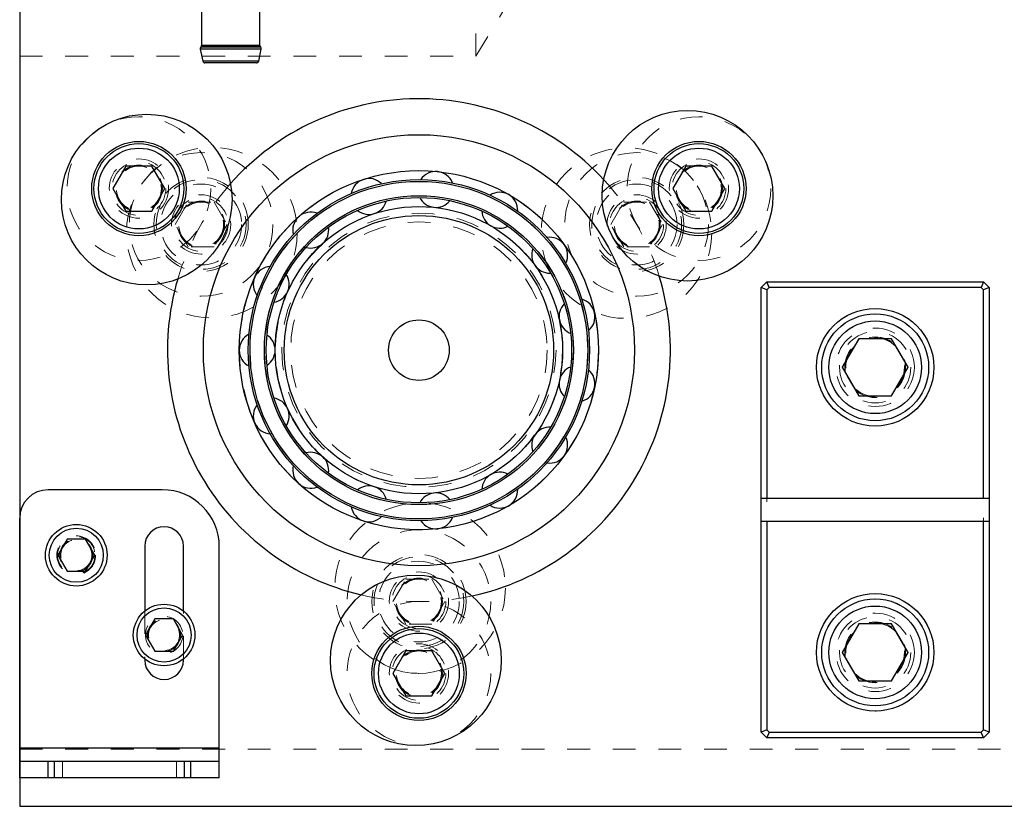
# Model space of a CAD drawing. Header units: inches. Extents: x 1880 to 2363, y -453 to -54.
# Tile 716 of 1056: x 1976.97 to 1981.28, y -74.37 to -70.92. Entities that reach past the tile are written whole.
import ezdxf

# ---------------------------------------------------------------- set-up
doc = ezdxf.new("R2010")
doc.units = ezdxf.units.IN
doc.header["$LTSCALE"] = 0.5
doc.header["$MEASUREMENT"] = 0
doc.linetypes.add('HIDDEN', pattern=[0.225, 0.15, -0.075])
for name, color, linetype in [('DSS-M-S', 53, 'Continuous'), ('DST-M-S', 53, 'Continuous'), ('SVD-M-S', 8, 'Continuous'), ('SVF-M-S', 8, 'Continuous')]:
    doc.layers.add(name, color=color, linetype=linetype)

msp = doc.modelspace()

# ---------------------------------------------------------------- linework, layer by layer
at = {"layer": 'DSS-M-S', "linetype": 'Continuous', "lineweight": 25}
for p, q in [((1976.96606, -60.36607), (1976.96606, -73.10307)), ((1980.21606, -72.09107), (1980.24106, -72.06607)), ((1980.25141, -72.09107), (1980.24106, -72.06607)), ((1980.24106, -72.06607), (1981.19106, -72.06607)), ((1981.19106, -72.06607), (1981.1807, -72.09107)), ((1981.19106, -72.06607), (1981.21606, -72.09107)), ((1980.24106, -72.10142), (1980.21606, -72.09107)), ((1980.21606, -74.04107), (1980.21606, -72.09107)), ((1980.25141, -72.09107), (1980.24106, -72.10142)), ((1980.24106, -72.10142), (1980.24106, -73.01607)), ((1981.1807, -72.09107), (1980.25141, -72.09107)), ((1981.19106, -72.10142), (1981.1807, -72.09107)), ((1981.21606, -72.09107), (1981.19106, -72.10142)), ((1981.19106, -73.01607), (1981.19106, -72.10142)), ((1981.21606, -72.09107), (1981.21606, -74.04107)), ((1981.21606, -73.01607), (1980.21606, -73.01607)), ((1980.21606, -73.11607), (1981.21606, -73.11607)), ((1980.24106, -73.11607), (1980.24106, -74.03071)), ((1981.19106, -74.03071), (1981.19106, -73.11607)), ((1980.24106, -74.03071), (1980.21606, -74.04107)), ((1980.24106, -74.06607), (1980.21606, -74.04107)), ((1980.24106, -74.03071), (1980.25141, -74.04107)), ((1980.25141, -74.04107), (1980.24106, -74.06607)), ((1980.25141, -74.04107), (1981.1807, -74.04107)), ((1981.1807, -74.04107), (1981.19106, -74.03071)), ((1981.19106, -74.06607), (1981.1807, -74.04107)), ((1981.21606, -74.04107), (1981.19106, -74.03071)), ((1981.21606, -74.04107), (1981.19106, -74.06607)), ((1981.19106, -74.06607), (1980.24106, -74.06607)), ((1976.96606, -74.24107), (1976.96606, -74.36607)), ((1976.96606, -74.36607), (1989.46606, -74.36607))]:
    msp.add_line(p, q, dxfattribs=at)
at = {"layer": 'DSS-M-S', "linetype": 'HIDDEN', "lineweight": 18}
for p, q in [((1978.96606, -71.07702), (1978.96606, -70.65512)), ((1978.96606, -71.07702), (1979.09281, -70.86607)), ((1976.96606, -71.07702), (1978.96606, -71.07702)), ((1978.06416, -72.73292), (1978.06866, -72.73304)), ((1989.46606, -74.11607), (1976.96606, -74.11607))]:
    msp.add_line(p, q, dxfattribs=at)
at = {"layer": 'DSS-M-S', "linetype": 'Continuous', "lineweight": 25}
for radius in [0.94488, 0.7874, 0.74803, 0.74016, 0.67717, 0.66929]:
    msp.add_circle((1978.71606, -72.36607), radius, dxfattribs=at)
at = {"layer": 'DSS-M-S', "linetype": 'HIDDEN', "lineweight": 18}
for centre, radius in [((1977.48862, -71.6574), 0.09843), ((1979.9435, -71.6574), 0.09843), ((1978.71606, -72.36607), 0.74016), ((1978.71606, -72.36607), 0.67717), ((1980.71606, -72.44107), 0.2575), ((1980.71606, -72.44107), 0.172), ((1980.71606, -72.44107), 0.1285), ((1977.21406, -73.26507), 0.068), ((1980.71606, -73.69107), 0.2575), ((1980.71606, -73.69107), 0.172), ((1977.59906, -73.61507), 0.068), ((1980.71606, -73.69107), 0.1285), ((1978.71606, -73.78339), 0.09843)]:
    msp.add_circle(centre, radius, dxfattribs=at)
at = {"layer": 'DSS-M-S', "linetype": 'Continuous', "lineweight": 25}
for centre, radius, start, end in [((1978.71606, -72.36607), 1.10236, 42.70227, 138.51839), ((1978.79013, -71.66129), 0.07874, 21.55885, 146.69052), ((1978.49707, -71.69209), 0.07874, 45.54405, 170.69474), ((1979.07039, -71.75235), 0.07874, 357.5709, 122.68784), ((1978.49707, -71.69209), 0.07874, 230.98449, 345.17132), ((1978.79013, -71.66129), 0.07874, 207.00596, 321.17002), ((1978.24187, -71.83943), 0.07874, 69.52617, 194.70013), ((1979.07039, -71.75235), 0.07874, 183.0241, 297.17084), ((1978.24187, -71.83943), 0.07874, 255.1572, 9.17438), ((1979.28938, -71.94952), 0.07874, 333.58053, 98.68701), ((1979.28938, -71.94952), 0.07874, 159.03925, 270), ((1978.06866, -72.07783), 0.07874, 93.70653, 218.70638), ((1978.06866, -72.07783), 0.07874, 279.10081, 33.17888), ((1978.71606, -72.36607), 1.10236, 163.55531, 256.71475), ((1978.71606, -72.36607), 1.10236, 282.1528, 17.10964), ((1979.40923, -72.21873), 0.07874, 135.05174, 249.22792), ((1979.40923, -72.21873), 0.07874, 309.58809, 74.68868), ((1978.0074, -72.36607), 0.07874, 117.68554, 242.71312), ((1978.0074, -72.36607), 0.07874, 303.09688, 57.18447), ((1979.40923, -72.5134), 0.07874, 111.06191, 225.22581), ((1979.40923, -72.5134), 0.07874, 285.59392, 50.68904), ((1978.06866, -72.6543), 0.07874, 327.09338, 81.19082), ((1978.06866, -72.6543), 0.07874, 141.66796, 266.72039), ((1979.28938, -72.78261), 0.07874, 87.07011, 201.22206), ((1979.28938, -72.78261), 0.07874, 261.60878, 26.69692), ((1978.24187, -72.8927), 0.07874, 351.08995, 105.1976), ((1978.24187, -72.8927), 0.07874, 165.65345, 290.73979), ((1979.07039, -72.97978), 0.07874, 63.07667, 177.21702), ((1978.49707, -73.04004), 0.07874, 15.08625, 129.20445), ((1979.07039, -72.97978), 0.07874, 237.62492, 2.70804), ((1978.79013, -73.07084), 0.07874, 39.08194, 153.21103), ((1978.49707, -73.04004), 0.07874, 189.64167, 314.73263), ((1978.79013, -73.07084), 0.07874, 213.63227, 338.72218)]:
    msp.add_arc(centre, radius, start, end, dxfattribs=at)
at = {"layer": 'DSS-M-S', "linetype": 'HIDDEN', "lineweight": 18}
for start, end in [(138.51839, 163.55531), (17.10964, 42.70227), (256.71475, 282.1528)]:
    msp.add_arc((1978.71606, -72.36607), 1.10236, start, end, dxfattribs=at)
at = {"layer": 'DST-M-S', "linetype": 'Continuous', "lineweight": 25}
for p, q in [((1976.96606, -60.36607), (1976.96606, -74.36607)), ((1976.96606, -74.36607), (1989.46606, -74.36607))]:
    msp.add_line(p, q, dxfattribs=at)
at = {"layer": 'DST-M-S', "linetype": 'HIDDEN', "lineweight": 18}
for p, q in [((1978.96606, -71.07702), (1978.96606, -70.65512)), ((1978.96606, -71.07702), (1979.09281, -70.86607)), ((1976.96606, -71.07702), (1978.96606, -71.07702)), ((1980.24106, -72.06607), (1980.21606, -72.09107)), ((1981.19106, -72.06607), (1980.24106, -72.06607)), ((1980.24106, -72.06607), (1980.25141, -72.09107)), ((1981.19106, -72.06607), (1981.1807, -72.09107)), ((1981.21606, -72.09107), (1981.19106, -72.06607)), ((1980.21606, -72.09107), (1980.21606, -74.04107)), ((1980.21606, -72.09107), (1980.24106, -72.10142)), ((1980.24106, -72.10142), (1980.25141, -72.09107)), ((1980.24106, -74.03071), (1980.24106, -72.10142)), ((1980.25141, -72.09107), (1981.1807, -72.09107)), ((1981.1807, -72.09107), (1981.19106, -72.10142)), ((1981.21606, -72.09107), (1981.19106, -72.10142)), ((1981.19106, -72.10142), (1981.19106, -74.03071)), ((1981.21606, -74.04107), (1981.21606, -72.09107)), ((1980.24106, -74.03071), (1980.21606, -74.04107)), ((1980.21606, -74.04107), (1980.24106, -74.06607)), ((1980.25141, -74.04107), (1980.24106, -74.03071)), ((1980.25141, -74.04107), (1980.24106, -74.06607)), ((1981.1807, -74.04107), (1980.25141, -74.04107)), ((1981.19106, -74.03071), (1981.1807, -74.04107)), ((1981.1807, -74.04107), (1981.19106, -74.06607)), ((1981.19106, -74.03071), (1981.21606, -74.04107)), ((1981.19106, -74.06607), (1981.21606, -74.04107)), ((1980.24106, -74.06607), (1981.19106, -74.06607))]:
    msp.add_line(p, q, dxfattribs=at)
for centre, radius in [((1977.76139, -71.81488), 0.09843), ((1979.67073, -71.81488), 0.09843), ((1980.71606, -72.44107), 0.172), ((1980.71606, -72.44107), 0.1285), ((1978.71606, -73.46843), 0.09843), ((1980.71606, -73.69107), 0.172), ((1980.71606, -73.69107), 0.1285)]:
    msp.add_circle(centre, radius, dxfattribs=at)
at = {"layer": 'DST-M-S', "linetype": 'Continuous', "lineweight": 25}
for centre, radius in [((1978.71606, -72.36607), 0.62992), ((1980.71606, -72.44107), 0.2575), ((1980.71606, -73.69107), 0.2575)]:
    msp.add_circle(centre, radius, dxfattribs=at)
at = {"layer": 'SVD-M-S', "linetype": 'Continuous', "lineweight": 25}
for p, q in [((1977.76306, -70.87591), (1977.76306, -71.02989)), ((1978.01896, -71.02989), (1978.01896, -70.87591)), ((1977.76085, -71.0361), (1977.75943, -71.03784)), ((1978.02259, -71.03784), (1977.75943, -71.03784)), ((1978.02117, -71.0361), (1977.76085, -71.0361)), ((1978.01896, -71.02989), (1977.76306, -71.02989)), ((1978.02259, -71.03784), (1978.02117, -71.0361)), ((1977.75756, -71.04685), (1977.76836, -71.09821)), ((1978.02446, -71.04685), (1977.75756, -71.04685)), ((1978.01366, -71.09821), (1978.02446, -71.04685)), ((1978.01366, -71.09821), (1977.76836, -71.09821)), ((1978.00387, -71.10615), (1977.77815, -71.10615)), ((1977.4318, -71.55898), (1977.37497, -71.6574)), ((1977.54545, -71.55898), (1977.4318, -71.55898)), ((1977.60227, -71.6574), (1977.54545, -71.55898)), ((1979.88667, -71.55898), (1979.82984, -71.6574)), ((1980.00032, -71.55898), (1979.88667, -71.55898)), ((1980.05715, -71.6574), (1980.00032, -71.55898)), ((1977.37497, -71.6574), (1977.4318, -71.75583)), ((1977.54545, -71.75583), (1977.60227, -71.6574)), ((1979.82984, -71.6574), (1979.88667, -71.75583)), ((1980.00032, -71.75583), (1980.05715, -71.6574)), ((1977.4318, -71.75583), (1977.54545, -71.75583)), ((1979.88667, -71.75583), (1980.00032, -71.75583)), ((1977.59106, -72.97807), (1977.09106, -72.97807)), ((1976.96606, -74.24107), (1976.96606, -73.10307)), ((1977.17346, -73.19475), (1977.13287, -73.26507)), ((1977.25465, -73.19475), (1977.17346, -73.19475)), ((1977.29525, -73.26507), (1977.25465, -73.19475)), ((1977.51406, -73.22507), (1977.51406, -73.51018)), ((1977.68406, -73.51018), (1977.68406, -73.22507)), ((1977.84106, -74.24107), (1977.84106, -73.22807)), ((1977.13287, -73.26507), (1977.17346, -73.33538)), ((1977.25465, -73.33538), (1977.29525, -73.26507)), ((1977.17346, -73.33538), (1977.25465, -73.33538)), ((1977.55846, -73.54475), (1977.51787, -73.61507)), ((1977.63965, -73.54475), (1977.55846, -73.54475)), ((1977.68025, -73.61507), (1977.63965, -73.54475)), ((1977.51787, -73.61507), (1977.55846, -73.68538)), ((1977.63965, -73.68538), (1977.68025, -73.61507)), ((1977.55846, -73.68538), (1977.63965, -73.68538)), ((1978.65923, -73.68496), (1978.60241, -73.78339)), ((1978.77288, -73.68496), (1978.65923, -73.68496)), ((1978.82971, -73.78339), (1978.77288, -73.68496)), ((1977.51406, -73.71995), (1977.51406, -73.72507)), ((1977.68406, -73.72507), (1977.68406, -73.71995)), ((1978.60241, -73.78339), (1978.65923, -73.88181)), ((1978.77288, -73.88181), (1978.82971, -73.78339)), ((1978.65923, -73.88181), (1978.77288, -73.88181)), ((1976.96606, -74.11007), (1977.84106, -74.11007)), ((1977.84106, -74.17007), (1976.96606, -74.17007)), ((1977.09106, -74.24107), (1977.09106, -74.17007)), ((1977.11798, -74.24107), (1977.11798, -74.17007)), ((1977.68913, -74.24107), (1977.68913, -74.17007)), ((1977.71606, -74.24107), (1977.71606, -74.17007)), ((1977.84106, -74.24107), (1976.96606, -74.24107))]:
    msp.add_line(p, q, dxfattribs=at)
at = {"layer": 'SVD-M-S', "linetype": 'HIDDEN', "lineweight": 18}
for p, q in [((1977.75943, -71.03784), (1978.02259, -71.03784)), ((1977.76085, -71.0361), (1978.02117, -71.0361)), ((1977.76306, -71.02989), (1978.01896, -71.02989)), ((1977.76836, -71.09821), (1978.01366, -71.09821)), ((1980.57172, -72.44107), (1980.64389, -72.31607)), ((1980.64389, -72.31607), (1980.78823, -72.31607)), ((1980.78823, -72.31607), (1980.8604, -72.44107)), ((1980.64389, -72.56607), (1980.57172, -72.44107)), ((1980.8604, -72.44107), (1980.78823, -72.56607)), ((1980.78823, -72.56607), (1980.64389, -72.56607)), ((1977.51406, -73.51018), (1977.51406, -73.71995)), ((1977.68406, -73.71995), (1977.68406, -73.51018)), ((1980.57172, -73.69107), (1980.64389, -73.56607)), ((1980.64389, -73.56607), (1980.78823, -73.56607)), ((1980.78823, -73.56607), (1980.8604, -73.69107)), ((1980.64389, -73.81607), (1980.57172, -73.69107)), ((1980.8604, -73.69107), (1980.78823, -73.81607)), ((1980.78823, -73.81607), (1980.64389, -73.81607)), ((1977.84106, -74.11007), (1976.96606, -74.11007)), ((1977.15356, -74.17007), (1977.15356, -74.24107)), ((1977.65356, -74.24107), (1977.65356, -74.17007))]:
    msp.add_line(p, q, dxfattribs=at)
at = {"layer": 'SVD-M-S', "linetype": 'Continuous', "lineweight": 25}
for centre, radius in [((1977.52274, -71.7056), 0.37402), ((1979.8935, -71.68884), 0.37402), ((1977.48862, -71.6574), 0.20669), ((1977.48862, -71.6574), 0.19685), ((1979.9435, -71.6574), 0.20669), ((1979.9435, -71.6574), 0.19685), ((1977.48862, -71.6574), 0.17717), ((1979.9435, -71.6574), 0.17717), ((1977.21406, -73.26507), 0.135), ((1977.21406, -73.26507), 0.1186), ((1978.70262, -73.72588), 0.37402), ((1977.59906, -73.61507), 0.135), ((1977.59906, -73.61507), 0.1186), ((1978.71606, -73.78339), 0.20669), ((1978.71606, -73.78339), 0.19685), ((1978.71606, -73.78339), 0.17717)]:
    msp.add_circle(centre, radius, dxfattribs=at)
at = {"layer": 'SVD-M-S', "linetype": 'HIDDEN', "lineweight": 18}
for centre, radius in [((1977.48862, -71.6574), 0.31496), ((1979.9435, -71.6574), 0.31496), ((1977.48862, -71.6574), 0.12992), ((1977.48862, -71.6574), 0.11811), ((1977.48862, -71.6574), 0.10289), ((1977.48862, -71.6574), 0.10262), ((1977.48862, -71.6574), 0.1021), ((1979.9435, -71.6574), 0.12992), ((1979.9435, -71.6574), 0.11811), ((1979.9435, -71.6574), 0.10289), ((1979.9435, -71.6574), 0.10262), ((1979.9435, -71.6574), 0.1021), ((1980.71606, -72.44107), 0.23438), ((1980.71606, -72.44107), 0.20312), ((1980.71606, -72.44107), 0.15625), ((1980.71606, -72.44107), 0.13297), ((1980.71606, -72.44107), 0.1327), ((1980.71606, -72.44107), 0.13218), ((1977.21406, -73.26507), 0.085), ((1977.21406, -73.26507), 0.082), ((1977.21406, -73.26507), 0.07247), ((1977.21406, -73.26507), 0.0722), ((1977.21406, -73.26507), 0.07168), ((1980.71606, -73.69107), 0.23438), ((1978.71606, -73.78339), 0.31496), ((1980.71606, -73.69107), 0.20312), ((1977.59906, -73.61507), 0.082), ((1977.59906, -73.61507), 0.07247), ((1977.59906, -73.61507), 0.0722), ((1977.59906, -73.61507), 0.07168), ((1980.71606, -73.69107), 0.15625), ((1980.71606, -73.69107), 0.13297), ((1980.71606, -73.69107), 0.1327), ((1980.71606, -73.69107), 0.13218), ((1978.71606, -73.78339), 0.12992), ((1978.71606, -73.78339), 0.11811), ((1978.71606, -73.78339), 0.10289), ((1978.71606, -73.78339), 0.10262), ((1978.71606, -73.78339), 0.1021)]:
    msp.add_circle(centre, radius, dxfattribs=at)
at = {"layer": 'SVD-M-S', "linetype": 'Continuous', "lineweight": 25}
for centre, radius, start, end in [((1977.76718, -71.04416), 0.01, 140.85302, 195.64507), ((1977.75321, -71.02989), 0.00984, 320.85302, 0), ((1978.0288, -71.02989), 0.00984, 180, 219.14698), ((1978.01483, -71.04416), 0.01, 344.35493, 39.14698), ((1977.77815, -71.09615), 0.01, 191.88447, 270), ((1978.00387, -71.09615), 0.01, 270, 348.11553), ((1977.09106, -73.10307), 0.125, 90, 180), ((1977.59106, -73.22807), 0.25, 0, 90), ((1977.59906, -73.22507), 0.085, 0, 180), ((1977.59906, -73.72507), 0.085, 180, 0)]:
    msp.add_arc(centre, radius, start, end, dxfattribs=at)
at = {"layer": 'SVF-M-S', "linetype": 'HIDDEN', "lineweight": 18}
for p, q in [((1977.64773, -71.81488), (1977.70456, -71.71646)), ((1977.70456, -71.71646), (1977.81821, -71.71646)), ((1977.81821, -71.71646), (1977.87504, -71.81488)), ((1979.55708, -71.81488), (1979.61391, -71.71646)), ((1979.61391, -71.71646), (1979.72756, -71.71646)), ((1979.72756, -71.71646), (1979.78438, -71.81488)), ((1977.70456, -71.91331), (1977.64773, -71.81488)), ((1977.87504, -71.81488), (1977.81821, -71.91331)), ((1979.61391, -71.91331), (1979.55708, -71.81488)), ((1979.78438, -71.81488), (1979.72756, -71.91331)), ((1977.81821, -71.91331), (1977.70456, -71.91331)), ((1979.72756, -71.91331), (1979.61391, -71.91331)), ((1978.60241, -73.46843), (1978.65923, -73.37)), ((1978.65923, -73.37), (1978.77288, -73.37)), ((1978.77288, -73.37), (1978.82971, -73.46843)), ((1978.65923, -73.56685), (1978.60241, -73.46843)), ((1978.82971, -73.46843), (1978.77288, -73.56685)), ((1978.77288, -73.56685), (1978.65923, -73.56685))]:
    msp.add_line(p, q, dxfattribs=at)
at = {"layer": 'SVF-M-S', "linetype": 'Continuous', "lineweight": 25}
for p, q in [((1980.64389, -72.31607), (1980.57172, -72.44107)), ((1980.78823, -72.31607), (1980.64389, -72.31607)), ((1980.8604, -72.44107), (1980.78823, -72.31607)), ((1980.57172, -72.44107), (1980.64389, -72.56607)), ((1980.78823, -72.56607), (1980.8604, -72.44107)), ((1980.64389, -72.56607), (1980.78823, -72.56607)), ((1980.64389, -73.56607), (1980.57172, -73.69107)), ((1980.78823, -73.56607), (1980.64389, -73.56607)), ((1980.8604, -73.69107), (1980.78823, -73.56607)), ((1980.57172, -73.69107), (1980.64389, -73.81607)), ((1980.78823, -73.81607), (1980.8604, -73.69107)), ((1980.64389, -73.81607), (1980.78823, -73.81607))]:
    msp.add_line(p, q, dxfattribs=at)
at = {"layer": 'SVF-M-S', "linetype": 'HIDDEN', "lineweight": 18}
for centre, radius in [((1977.80845, -71.85056), 0.37402), ((1977.76139, -71.81488), 0.31496), ((1979.62563, -71.853), 0.37402), ((1979.67073, -71.81488), 0.31496), ((1978.71606, -72.36607), 0.7874), ((1977.76139, -71.81488), 0.20669), ((1977.76139, -71.81488), 0.19685), ((1977.76139, -71.81488), 0.17717), ((1979.67073, -71.81488), 0.20669), ((1979.67073, -71.81488), 0.19685), ((1979.67073, -71.81488), 0.17717), ((1977.76139, -71.81488), 0.12992), ((1979.67073, -71.81488), 0.12992), ((1977.76139, -71.81488), 0.11811), ((1977.76139, -71.81488), 0.10289), ((1977.76139, -71.81488), 0.10262), ((1977.76139, -71.81488), 0.1021), ((1979.67073, -71.81488), 0.11811), ((1979.67073, -71.81488), 0.10289), ((1979.67073, -71.81488), 0.10262), ((1979.67073, -71.81488), 0.1021), ((1978.71606, -72.36607), 0.62932), ((1978.71606, -72.36607), 0.60095), ((1978.71606, -72.36607), 0.56218), ((1980.71606, -72.44107), 0.15625), ((1980.71606, -72.44107), 0.13297), ((1980.71606, -72.44107), 0.1327), ((1980.71606, -72.44107), 0.13218), ((1978.72125, -73.4096), 0.37402), ((1978.71606, -73.46843), 0.31496), ((1978.71606, -73.46843), 0.20669), ((1978.71606, -73.46843), 0.19685), ((1978.71606, -73.46843), 0.17717), ((1978.71606, -73.46843), 0.12992), ((1978.71606, -73.46843), 0.11811), ((1978.71606, -73.46843), 0.10289), ((1978.71606, -73.46843), 0.10262), ((1978.71606, -73.46843), 0.1021), ((1980.71606, -73.69107), 0.15625), ((1980.71606, -73.69107), 0.13297), ((1980.71606, -73.69107), 0.1327), ((1980.71606, -73.69107), 0.13218)]:
    msp.add_circle(centre, radius, dxfattribs=at)
at = {"layer": 'SVF-M-S', "linetype": 'Continuous', "lineweight": 25}
for centre, radius in [((1978.71606, -72.36607), 0.59055), ((1980.71606, -72.44107), 0.23438), ((1978.71606, -72.36607), 0.13287), ((1980.71606, -72.44107), 0.20312), ((1980.71606, -73.69107), 0.23438), ((1980.71606, -73.69107), 0.20312)]:
    msp.add_circle(centre, radius, dxfattribs=at)

doc.saveas('drawing.dxf')
